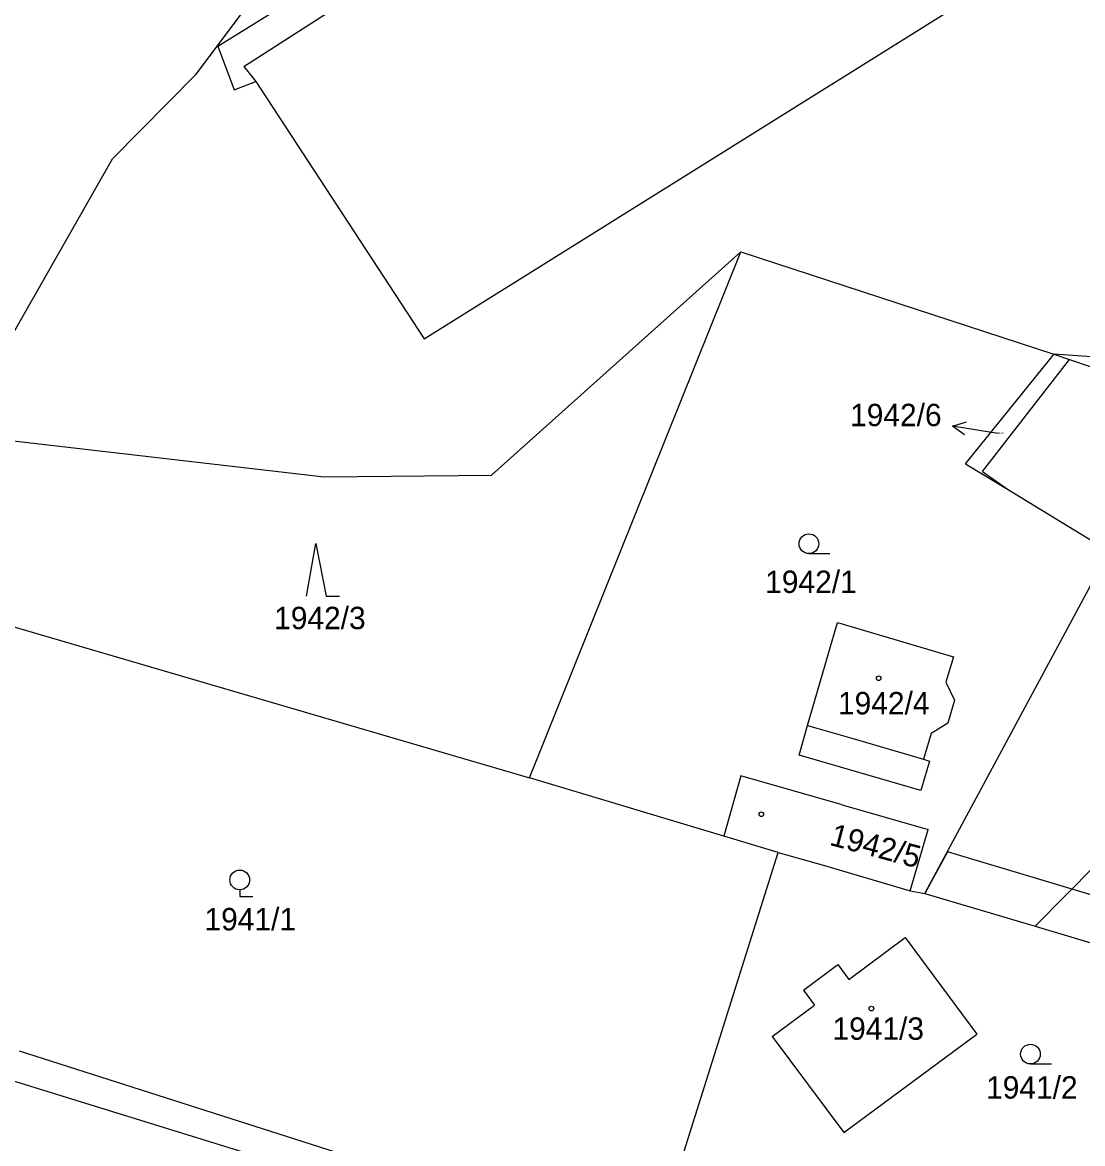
# Model space of a CAD drawing. Extents: x -785744 to -782822, y -1067550 to -1063910.
# Drawn here: x -783340.5 to -783260, y -1064548.7 to -1064463.5 of the extents above; entities that cross this region are included whole.
import ezdxf

# ---------------------------------------------------------------- set-up
doc = ezdxf.new("R2010")
doc.units = 0
for name, color, linetype in [('Hranice parcel', 7, 'Continuous'), ('Parcelní čísla', 7, 'Continuous'), ('Pop_ČP_popisy', 7, 'Continuous'), ('Vnitřní kresba', 7, 'Continuous'), ('Věcná břemena k části', 7, 'Continuous'), ('Značky budov', 7, 'Continuous'), ('Značky kultur', 7, 'Continuous')]:
    doc.layers.add(name, color=color, linetype=linetype)

msp = doc.modelspace()

# ---------------------------------------------------------------- linework, layer by layer
at = {"layer": 'Hranice parcel'}
for p, q in [((-783287.25, -1064525.36), (-783302, -1064520.93)), ((-783285.94, -1064520.79), (-783287.25, -1064525.36)), ((-783278.25, -1064522.99), (-783285.94, -1064520.79)), ((-783283.11, -1064526.6), (-783287.25, -1064525.36))]:
    msp.add_line(p, q, dxfattribs=at)
for points in [[(-783325.68, -1064465.36), (-783269.14, -1064430.33)], [(-783323.69, -1064466.91), (-783272.1, -1064433.74)], [(-783327.33, -1064467.47), (-783317.11, -1064453.85)], [(-783310.01, -1064487.58), (-783261.08, -1064456.99)], [(-783325.68, -1064465.36), (-783324.43, -1064468.66)], [(-783323.69, -1064466.91), (-783322.8, -1064468.04)], [(-783333.68, -1064473.9), (-783327.33, -1064467.47)], [(-783324.43, -1064468.66), (-783322.8, -1064468.04)], [(-783322.8, -1064468.04), (-783310.01, -1064487.58)], [(-783345.6, -1064494.82), (-783333.68, -1064473.9)], [(-783304.9, -1064497.95), (-783285.94, -1064480.97)], [(-783302, -1064520.93), (-783285.94, -1064480.97)], [(-783285.94, -1064480.97), (-783262.17, -1064488.76)], [(-783268.89, -1064497.07), (-783262.4, -1064489.06)], [(-783267.58, -1064497.66), (-783260.98, -1064489.15)], [(-783262.4, -1064489.06), (-783262.17, -1064488.76)], [(-783227.59, -1064491.17), (-783262.17, -1064488.76)], [(-783262.17, -1064488.76), (-783260.98, -1064489.15)], [(-783260.98, -1064489.15), (-783241.26, -1064495.85)], [(-783345.6, -1064494.82), (-783317.6, -1064498.08)], [(-783268.89, -1064497.07), (-783265.7, -1064499.01)], [(-783267.58, -1064497.66), (-783265.7, -1064499.01)], [(-783317.6, -1064498.08), (-783304.9, -1064497.95)], [(-783265.7, -1064499.01), (-783257.96, -1064503.71)], [(-783271.96, -1064529.71), (-783258.29, -1064504.33)], [(-783351.91, -1064506.33), (-783302, -1064520.93)], [(-783280.88, -1064516.95), (-783278.6, -1064509.14), (-783269.79, -1064511.73), (-783270.37, -1064513.67), (-783269.73, -1064515.04), (-783270.23, -1064516.77), (-783271.15, -1064517.35), (-783271.5, -1064517.57), (-783272.08, -1064519.52)], [(-783281.51, -1064519.2), (-783280.88, -1064516.95)], [(-783272.08, -1064519.52), (-783271.61, -1064519.66), (-783272.27, -1064521.9), (-783281.51, -1064519.2)], [(-783278.25, -1064522.99), (-783271.71, -1064524.86)], [(-783273.08, -1064529.51), (-783271.71, -1064524.86)], [(-783263.59, -1064532.21), (-783256.71, -1064525.24)], [(-783290.99, -1064551.61), (-783283.11, -1064526.6)], [(-783283.11, -1064526.6), (-783279.6, -1064527.59)], [(-783279.6, -1064527.59), (-783273.08, -1064529.51)], [(-783273.08, -1064529.51), (-783271.96, -1064529.71)], [(-783271.96, -1064529.71), (-783263.59, -1064532.21)], [(-783263.59, -1064532.21), (-783244.12, -1064538.03)], [(-783277.74, -1064536.25), (-783273.46, -1064533.06)], [(-783273.46, -1064533.06), (-783268.03, -1064540.41)], [(-783371.34, -1064534.64), (-783303.72, -1064555.55)], [(-783281.19, -1064537.06), (-783278.58, -1064535.12)], [(-783278.58, -1064535.12), (-783277.74, -1064536.25)], [(-783281.19, -1064537.06), (-783280.35, -1064538.19)], [(-783283.57, -1064540.58), (-783280.35, -1064538.19)], [(-783283.57, -1064540.58), (-783278.13, -1064547.87)], [(-783278.13, -1064547.87), (-783268.03, -1064540.41)]]:
    msp.add_lwpolyline(points, dxfattribs=at)
at = {"layer": 'Pop_ČP_popisy'}
msp.add_line((-783266.9, -1064494.7), (-783269.862, -1064494.225), dxfattribs=at)
for points in [[(-783268.954, -1064494.877), (-783269.862, -1064494.225), (-783268.796, -1064493.889)], [(-783266.37, -1064494.78), (-783266.9, -1064494.7)]]:
    msp.add_lwpolyline(points, dxfattribs=at)
at = {"layer": 'Vnitřní kresba'}
for points in [[(-783280.88, -1064516.95), (-783277.53, -1064517.93), (-783272.08, -1064519.52)], [(-783340.76, -1064541.68), (-783305.05, -1064553.1)]]:
    msp.add_lwpolyline(points, dxfattribs=at)
at = {"layer": 'Věcná břemena k části'}
for points in [[(-783270.26, -1064526.56), (-783271.96, -1064529.71)], [(-783240.43, -1064535.48), (-783270.26, -1064526.56)], [(-783271.96, -1064529.71), (-783263.59, -1064532.21)], [(-783263.59, -1064532.21), (-783244.12, -1064538.03)]]:
    msp.add_lwpolyline(points, dxfattribs=at)
at = {"layer": 'Značky budov'}
for centre in [(-783275.48, -1064513.37), (-783284.39, -1064523.7), (-783276.03, -1064538.46)]:
    msp.add_circle(centre, 0.175, dxfattribs=at)
at = {"layer": 'Značky kultur'}
for p, q in [((-783280.78, -1064503.9), (-783279.18, -1064503.9)), ((-783263.95, -1064542.67), (-783262.35, -1064542.67))]:
    msp.add_line(p, q, dxfattribs=at)
for points in [[(-783318.94, -1064507.14), (-783318.24, -1064503.14), (-783317.44, -1064507.14), (-783316.44, -1064507.14)], [(-783324.01, -1064529.44), (-783324.01, -1064529.94), (-783323.01, -1064529.94)]]:
    msp.add_lwpolyline(points, dxfattribs=at)
for centre in [(-783280.78, -1064503.15), (-783324.01, -1064528.69), (-783263.95, -1064541.92)]:
    msp.add_circle(centre, 0.75, dxfattribs=at)

# ---------------------------------------------------------------- texts
at = {"layer": 'Parcelní čísla'}
for s, height, p in [('1942/6', 0.1, (-783266.37, -1064494.78)), ('1942/1', 1.7, (-783284.1, -1064506.89)), ('1942/3', 1.7, (-783321.4, -1064509.64)), ('1942/4', 1.7, (-783278.57, -1064516.11)), ('1941/1', 1.7, (-783326.69, -1064532.52)), ('1941/3', 1.7, (-783278.99, -1064540.83)), ('1941/2', 1.7, (-783267.32, -1064545.3))]:
    msp.add_text(s, height=height, dxfattribs=at).set_placement(p)
msp.add_text('1942/5', height=1.7, rotation=345.12741, dxfattribs=at).set_placement((-783279.28, -1064526.02))
at = {"layer": 'Pop_ČP_popisy'}
msp.add_text('1942/6', height=1.7, dxfattribs=at).set_placement((-783277.651, -1064494.22))

doc.saveas('drawing.dxf')
